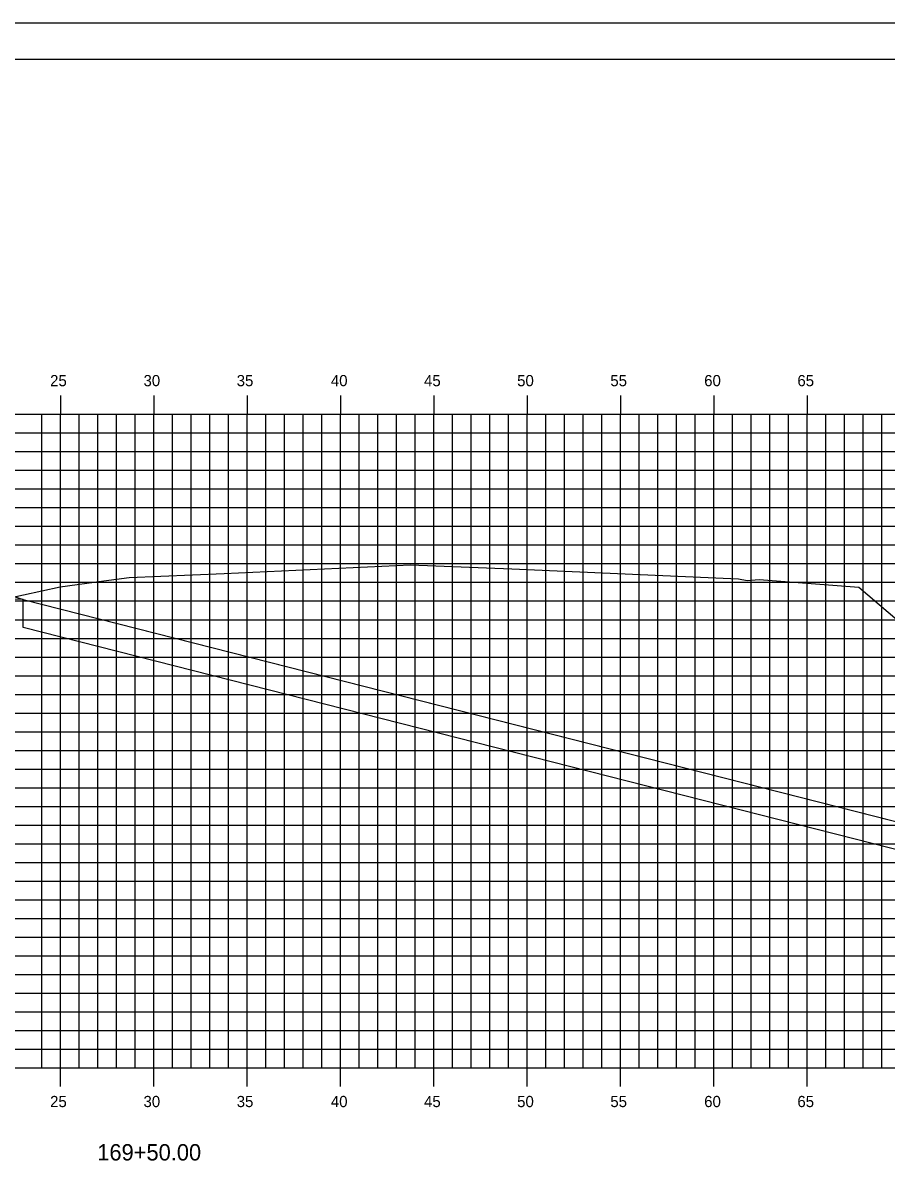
# Model space of a CAD drawing. Extents: x 850598 to 870284, y 366541 to 366651.
# Drawn here: x 855552.5 to 855598.8, y 366589.2 to 366651.2 of the extents above; entities that cross this region are included whole.
import ezdxf

# ---------------------------------------------------------------- set-up
doc = ezdxf.new("R2010")
doc.units = 0
for name, color, linetype in [('BORDER', 7, 'Continuous'), ('D_Drainage_RipRap', 7, 'Continuous'), ('D_Roadway_Centerline', 7, 'Continuous'), ('D_Roadway_SlopeLines', 7, 'Continuous'), ('D_Roadway_SubGrade', 7, 'Continuous'), ('H_V ANNOTATION', 7, 'Continuous'), ('MAJOR', 7, 'Continuous'), ('MINOR', 7, 'Continuous'), ('PLOT BOUNDARY', 7, 'Continuous'), ('S_Roadway_Centerline', 7, 'Continuous')]:
    doc.layers.add(name, color=color, linetype=linetype)

msp = doc.modelspace()

# ---------------------------------------------------------------- linework, layer by layer
at = {"layer": 'BORDER'}
msp.add_line((855644.541, 366649.225), (855484.541, 366649.225), dxfattribs=at)
at = {"layer": 'D_Drainage_RipRap'}
msp.add_lwpolyline([(855600.053, 366608.225), (855613.794, 366604.732), (855623.656, 366602.225), (855620.656, 366599.225), (855617.656, 366599.225), (855614.656, 366601.282), (855600.915, 366604.775), (855600.053, 366606.725), (855552.541, 366618.803), (855552.541, 366620.303)], close=True, dxfattribs=at)
at = {"layer": 'D_Roadway_Centerline'}
msp.add_lwpolyline([(855501.071, 366617.934), (855504.541, 366619.09), (855508.343, 366620.357), (855514.541, 366622.423), (855518.541, 366622.663), (855529.541, 366622.993), (855540.541, 366622.663), (855544.541, 366622.423), (855546.541, 366622.303), (855552.541, 366620.303), (855600.053, 366608.225), (855613.794, 366604.732), (855623.656, 366602.225), (855627.656, 366602.225)], dxfattribs=at)
at = {"layer": 'D_Roadway_SlopeLines'}
msp.add_lwpolyline([(855552.541, 366620.303), (855623.656, 366602.225), (855623.656, 366602.225)], dxfattribs=at)
at = {"layer": 'D_Roadway_SubGrade'}
msp.add_lwpolyline([(855540.541, 366622.163), (855541.541, 366622.103), (855541.541, 366622.353), (855546.541, 366622.053), (855546.541, 366622.303), (855552.541, 366620.303), (855540.541, 366620.663)], close=True, dxfattribs=at)
at = {"layer": 'MAJOR'}
for p, q in [((855554.541, 366631.227), (855554.541, 366630.225)), ((855554.541, 366631.227), (855554.541, 366630.225)), ((855559.541, 366631.227), (855559.541, 366630.225)), ((855559.541, 366631.227), (855559.541, 366630.225)), ((855564.541, 366631.227), (855564.541, 366630.225)), ((855564.541, 366631.227), (855564.541, 366630.225)), ((855569.541, 366631.227), (855569.541, 366630.225)), ((855569.541, 366631.227), (855569.541, 366630.225)), ((855574.541, 366631.227), (855574.541, 366630.225)), ((855574.541, 366631.227), (855574.541, 366630.225)), ((855579.541, 366631.227), (855579.541, 366630.225)), ((855579.541, 366631.227), (855579.541, 366630.225)), ((855584.541, 366631.227), (855584.541, 366630.225)), ((855584.541, 366631.227), (855584.541, 366630.225)), ((855589.541, 366631.227), (855589.541, 366630.225)), ((855589.541, 366631.227), (855589.541, 366630.225)), ((855594.541, 366631.227), (855594.541, 366630.225)), ((855594.541, 366631.227), (855594.541, 366630.225)), ((855489.541, 366630.225), (855629.541, 366630.225)), ((855489.541, 366630.225), (855629.541, 366630.225)), ((855489.541, 366630.225), (855629.541, 366630.225)), ((855489.541, 366630.225), (855629.541, 366630.225)), ((855554.541, 366595.225), (855554.541, 366630.225)), ((855554.541, 366595.225), (855554.541, 366630.225)), ((855559.541, 366595.225), (855559.541, 366630.225)), ((855559.541, 366595.225), (855559.541, 366630.225)), ((855564.541, 366595.225), (855564.541, 366630.225)), ((855564.541, 366595.225), (855564.541, 366630.225)), ((855569.541, 366595.225), (855569.541, 366630.225)), ((855569.541, 366595.225), (855569.541, 366630.225)), ((855574.541, 366595.225), (855574.541, 366630.225)), ((855574.541, 366595.225), (855574.541, 366630.225)), ((855579.541, 366595.225), (855579.541, 366630.225)), ((855579.541, 366595.225), (855579.541, 366630.225)), ((855584.541, 366595.225), (855584.541, 366630.225)), ((855584.541, 366595.225), (855584.541, 366630.225)), ((855589.541, 366595.225), (855589.541, 366630.225)), ((855589.541, 366595.225), (855589.541, 366630.225)), ((855594.541, 366595.225), (855594.541, 366630.225)), ((855594.541, 366595.225), (855594.541, 366630.225)), ((855489.541, 366625.225), (855629.541, 366625.225)), ((855489.541, 366625.225), (855629.541, 366625.225)), ((855489.541, 366620.225), (855629.541, 366620.225)), ((855489.541, 366620.225), (855629.541, 366620.225)), ((855489.541, 366615.225), (855629.541, 366615.225)), ((855489.541, 366615.225), (855629.541, 366615.225)), ((855489.541, 366610.225), (855629.541, 366610.225)), ((855489.541, 366610.225), (855629.541, 366610.225)), ((855489.541, 366605.225), (855629.541, 366605.225)), ((855489.541, 366605.225), (855629.541, 366605.225)), ((855489.541, 366600.225), (855629.541, 366600.225)), ((855489.541, 366600.225), (855629.541, 366600.225)), ((855489.541, 366595.225), (855629.541, 366595.225)), ((855489.541, 366595.225), (855629.541, 366595.225)), ((855489.541, 366595.225), (855629.541, 366595.225)), ((855489.541, 366595.225), (855629.541, 366595.225)), ((855554.541, 366594.223), (855554.541, 366595.225)), ((855554.541, 366594.223), (855554.541, 366595.225)), ((855559.541, 366594.223), (855559.541, 366595.225)), ((855559.541, 366594.223), (855559.541, 366595.225)), ((855564.541, 366594.223), (855564.541, 366595.225)), ((855564.541, 366594.223), (855564.541, 366595.225)), ((855569.541, 366594.223), (855569.541, 366595.225)), ((855569.541, 366594.223), (855569.541, 366595.225)), ((855574.541, 366594.223), (855574.541, 366595.225)), ((855574.541, 366594.223), (855574.541, 366595.225)), ((855579.541, 366594.223), (855579.541, 366595.225)), ((855579.541, 366594.223), (855579.541, 366595.225)), ((855584.541, 366594.223), (855584.541, 366595.225)), ((855584.541, 366594.223), (855584.541, 366595.225)), ((855589.541, 366594.223), (855589.541, 366595.225)), ((855589.541, 366594.223), (855589.541, 366595.225)), ((855594.541, 366594.223), (855594.541, 366595.225)), ((855594.541, 366594.223), (855594.541, 366595.225))]:
    msp.add_line(p, q, dxfattribs=at)
at = {"layer": 'MINOR'}
for p, q in [((855553.541, 366595.225), (855553.541, 366630.225)), ((855553.541, 366595.225), (855553.541, 366630.225)), ((855555.541, 366595.225), (855555.541, 366630.225)), ((855555.541, 366595.225), (855555.541, 366630.225)), ((855556.541, 366595.225), (855556.541, 366630.225)), ((855556.541, 366595.225), (855556.541, 366630.225)), ((855557.541, 366595.225), (855557.541, 366630.225)), ((855557.541, 366595.225), (855557.541, 366630.225)), ((855558.541, 366595.225), (855558.541, 366630.225)), ((855558.541, 366595.225), (855558.541, 366630.225)), ((855560.541, 366595.225), (855560.541, 366630.225)), ((855560.541, 366595.225), (855560.541, 366630.225)), ((855561.541, 366595.225), (855561.541, 366630.225)), ((855561.541, 366595.225), (855561.541, 366630.225)), ((855562.541, 366595.225), (855562.541, 366630.225)), ((855562.541, 366595.225), (855562.541, 366630.225)), ((855563.541, 366595.225), (855563.541, 366630.225)), ((855563.541, 366595.225), (855563.541, 366630.225)), ((855565.541, 366595.225), (855565.541, 366630.225)), ((855565.541, 366595.225), (855565.541, 366630.225)), ((855566.541, 366595.225), (855566.541, 366630.225)), ((855566.541, 366595.225), (855566.541, 366630.225)), ((855567.541, 366595.225), (855567.541, 366630.225)), ((855567.541, 366595.225), (855567.541, 366630.225)), ((855568.541, 366595.225), (855568.541, 366630.225)), ((855568.541, 366595.225), (855568.541, 366630.225)), ((855570.541, 366595.225), (855570.541, 366630.225)), ((855570.541, 366595.225), (855570.541, 366630.225)), ((855571.541, 366595.225), (855571.541, 366630.225)), ((855571.541, 366595.225), (855571.541, 366630.225)), ((855572.541, 366595.225), (855572.541, 366630.225)), ((855572.541, 366595.225), (855572.541, 366630.225)), ((855573.541, 366595.225), (855573.541, 366630.225)), ((855573.541, 366595.225), (855573.541, 366630.225)), ((855575.541, 366595.225), (855575.541, 366630.225)), ((855575.541, 366595.225), (855575.541, 366630.225)), ((855576.541, 366595.225), (855576.541, 366630.225)), ((855576.541, 366595.225), (855576.541, 366630.225)), ((855577.541, 366595.225), (855577.541, 366630.225)), ((855577.541, 366595.225), (855577.541, 366630.225)), ((855578.541, 366595.225), (855578.541, 366630.225)), ((855578.541, 366595.225), (855578.541, 366630.225)), ((855580.541, 366595.225), (855580.541, 366630.225)), ((855580.541, 366595.225), (855580.541, 366630.225)), ((855581.541, 366595.225), (855581.541, 366630.225)), ((855581.541, 366595.225), (855581.541, 366630.225)), ((855582.541, 366595.225), (855582.541, 366630.225)), ((855582.541, 366595.225), (855582.541, 366630.225)), ((855583.541, 366595.225), (855583.541, 366630.225)), ((855583.541, 366595.225), (855583.541, 366630.225)), ((855585.541, 366595.225), (855585.541, 366630.225)), ((855585.541, 366595.225), (855585.541, 366630.225)), ((855586.541, 366595.225), (855586.541, 366630.225)), ((855586.541, 366595.225), (855586.541, 366630.225)), ((855587.541, 366595.225), (855587.541, 366630.225)), ((855587.541, 366595.225), (855587.541, 366630.225)), ((855588.541, 366595.225), (855588.541, 366630.225)), ((855588.541, 366595.225), (855588.541, 366630.225)), ((855590.541, 366595.225), (855590.541, 366630.225)), ((855590.541, 366595.225), (855590.541, 366630.225)), ((855591.541, 366595.225), (855591.541, 366630.225)), ((855591.541, 366595.225), (855591.541, 366630.225)), ((855592.541, 366595.225), (855592.541, 366630.225)), ((855592.541, 366595.225), (855592.541, 366630.225)), ((855593.541, 366595.225), (855593.541, 366630.225)), ((855593.541, 366595.225), (855593.541, 366630.225)), ((855595.541, 366595.225), (855595.541, 366630.225)), ((855595.541, 366595.225), (855595.541, 366630.225)), ((855596.541, 366595.225), (855596.541, 366630.225)), ((855596.541, 366595.225), (855596.541, 366630.225)), ((855597.541, 366595.225), (855597.541, 366630.225)), ((855597.541, 366595.225), (855597.541, 366630.225)), ((855598.541, 366595.225), (855598.541, 366630.225)), ((855598.541, 366595.225), (855598.541, 366630.225)), ((855489.541, 366629.225), (855629.541, 366629.225)), ((855489.541, 366629.225), (855629.541, 366629.225)), ((855489.541, 366628.225), (855629.541, 366628.225)), ((855489.541, 366628.225), (855629.541, 366628.225)), ((855489.541, 366627.225), (855629.541, 366627.225)), ((855489.541, 366627.225), (855629.541, 366627.225)), ((855489.541, 366626.225), (855629.541, 366626.225)), ((855489.541, 366626.225), (855629.541, 366626.225)), ((855489.541, 366624.225), (855629.541, 366624.225)), ((855489.541, 366624.225), (855629.541, 366624.225)), ((855489.541, 366623.225), (855629.541, 366623.225)), ((855489.541, 366623.225), (855629.541, 366623.225)), ((855489.541, 366622.225), (855629.541, 366622.225)), ((855489.541, 366622.225), (855629.541, 366622.225)), ((855489.541, 366621.225), (855629.541, 366621.225)), ((855489.541, 366621.225), (855629.541, 366621.225)), ((855489.541, 366619.225), (855629.541, 366619.225)), ((855489.541, 366619.225), (855629.541, 366619.225)), ((855489.541, 366618.225), (855629.541, 366618.225)), ((855489.541, 366618.225), (855629.541, 366618.225)), ((855489.541, 366617.225), (855629.541, 366617.225)), ((855489.541, 366617.225), (855629.541, 366617.225)), ((855489.541, 366616.225), (855629.541, 366616.225)), ((855489.541, 366616.225), (855629.541, 366616.225)), ((855489.541, 366614.225), (855629.541, 366614.225)), ((855489.541, 366614.225), (855629.541, 366614.225)), ((855489.541, 366613.225), (855629.541, 366613.225)), ((855489.541, 366613.225), (855629.541, 366613.225)), ((855489.541, 366612.225), (855629.541, 366612.225)), ((855489.541, 366612.225), (855629.541, 366612.225)), ((855489.541, 366611.225), (855629.541, 366611.225)), ((855489.541, 366611.225), (855629.541, 366611.225)), ((855489.541, 366609.225), (855629.541, 366609.225)), ((855489.541, 366609.225), (855629.541, 366609.225)), ((855489.541, 366608.225), (855629.541, 366608.225)), ((855489.541, 366608.225), (855629.541, 366608.225)), ((855489.541, 366607.225), (855629.541, 366607.225)), ((855489.541, 366607.225), (855629.541, 366607.225)), ((855489.541, 366606.225), (855629.541, 366606.225)), ((855489.541, 366606.225), (855629.541, 366606.225)), ((855489.541, 366604.225), (855629.541, 366604.225)), ((855489.541, 366604.225), (855629.541, 366604.225)), ((855489.541, 366603.225), (855629.541, 366603.225)), ((855489.541, 366603.225), (855629.541, 366603.225)), ((855489.541, 366602.225), (855629.541, 366602.225)), ((855489.541, 366602.225), (855629.541, 366602.225)), ((855489.541, 366601.225), (855629.541, 366601.225)), ((855489.541, 366601.225), (855629.541, 366601.225)), ((855489.541, 366599.225), (855629.541, 366599.225)), ((855489.541, 366599.225), (855629.541, 366599.225)), ((855489.541, 366598.225), (855629.541, 366598.225)), ((855489.541, 366598.225), (855629.541, 366598.225)), ((855489.541, 366597.225), (855629.541, 366597.225)), ((855489.541, 366597.225), (855629.541, 366597.225)), ((855489.541, 366596.225), (855629.541, 366596.225)), ((855489.541, 366596.225), (855629.541, 366596.225))]:
    msp.add_line(p, q, dxfattribs=at)
at = {"layer": 'PLOT BOUNDARY'}
msp.add_lwpolyline([(855476.448, 366541.166), (855646.448, 366541.166), (855646.448, 366651.166), (855476.448, 366651.166)], close=True, dxfattribs=at)
at = {"layer": 'S_Roadway_Centerline'}
msp.add_lwpolyline([(855489.541, 366617.565), (855503.163, 366618), (855524.38, 366619.151), (855542.666, 366620.054), (855542.801, 366620.035), (855544.285, 366619.713), (855547.938, 366619.45), (855551.58, 366620.347), (855554.521, 366620.979), (855556.862, 366621.3), (855558.217, 366621.481), (855563.309, 366621.698), (855573.296, 366622.165), (855578.729, 366621.939), (855590.458, 366621.434), (855590.871, 366621.405), (855591.048, 366621.38), (855591.353, 366621.331), (855591.965, 366621.371), (855597.317, 366620.96), (855602.628, 366616.428), (855616.165, 366606.375), (855627.228, 366602.383), (855629.541, 366601.531)], dxfattribs=at)

# ---------------------------------------------------------------- texts
at = {"layer": 'H_V ANNOTATION'}
for s, height, p in [('25', 0.6, (855553.987, 366631.725)), ('30', 0.6, (855558.99, 366631.725)), ('35', 0.6, (855563.982, 366631.725)), ('40', 0.6, (855569.027, 366631.725)), ('45', 0.6, (855574.019, 366631.725)), ('50', 0.6, (855579.006, 366631.725)), ('55', 0.6, (855583.998, 366631.725)), ('60', 0.6, (855589.027, 366631.725)), ('65', 0.6, (855594.019, 366631.725)), ('25', 0.6, (855553.987, 366593.125)), ('30', 0.6, (855558.99, 366593.125)), ('35', 0.6, (855563.982, 366593.125)), ('40', 0.6, (855569.027, 366593.125)), ('45', 0.6, (855574.019, 366593.125)), ('50', 0.6, (855579.006, 366593.125)), ('55', 0.6, (855583.998, 366593.125)), ('60', 0.6, (855589.027, 366593.125)), ('65', 0.6, (855594.019, 366593.125)), ('169+50.00', 0.875, (855556.513, 366590.268))]:
    msp.add_text(s, height=height, dxfattribs=at).set_placement(p)
at = {"layer": 'S_Roadway_Centerline'}
for s, p in [('C', (855573.291, 366622.165)), ('L', (855573.296, 366622.158))]:
    msp.add_text(s, height=0.0146, dxfattribs=at).set_placement(p)

doc.saveas('drawing.dxf')
